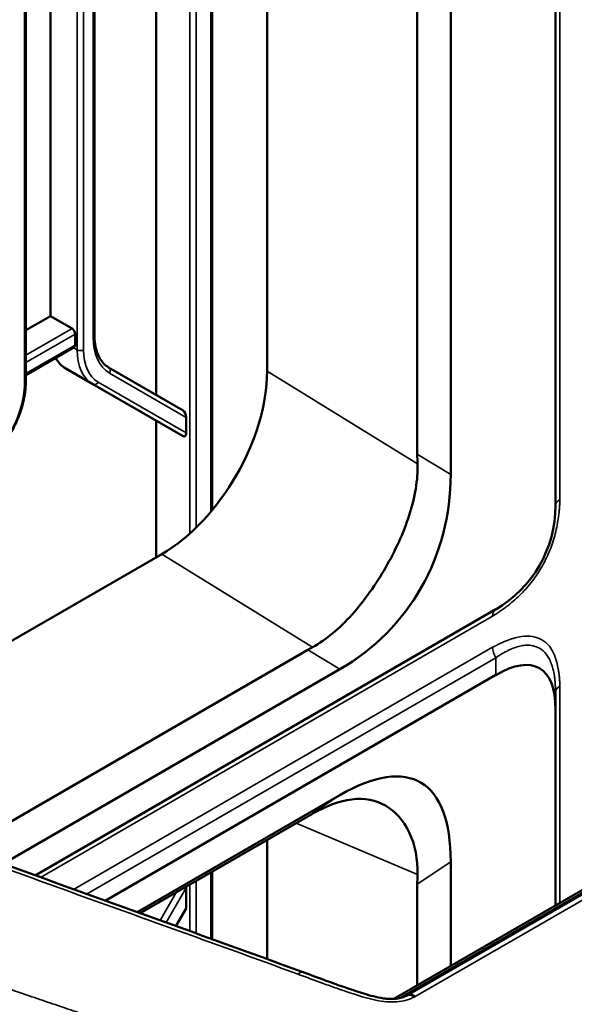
# Model space of a CAD drawing. Header units: millimetres. Extents: x 0 to 14369, y -869 to 2970.
# Tile 671 of 787: x 3688 to 3725, y 1671 to 1737. Entities that reach past the tile are written whole.
import ezdxf

# ---------------------------------------------------------------- set-up
doc = ezdxf.new("R2010")
doc.units = ezdxf.units.MM
doc.header["$LTSCALE"] = 10
doc.layers.add('Sichtbar (ISO)', color=7, linetype='Continuous', lineweight=50)
doc.layers.add('Sichtbar schmal (ISO)', color=7, linetype='Continuous', lineweight=35)

msp = doc.modelspace()

# ---------------------------------------------------------------- linework, layer by layer
at = {"layer": 'Sichtbar (ISO)'}
for p, q in [((3723.891, 1704.401), (3723.891, 1866.186)), ((3714.648, 1857.973), (3714.648, 1707.837)), ((3716.883, 1858.041), (3716.883, 1706.495)), ((3704.6, 1713.389), (3704.6, 1750.052)), ((3697.175, 1748.527), (3697.175, 1711.811)), ((3697.175, 1711.811), (3697.175, 1748.527)), ((3700.931, 1704.107), (3700.931, 1748.304)), ((3700.931, 1704.107), (3700.931, 1748.304)), ((3693.056, 1715.809), (3693.056, 1740.497)), ((3693.056, 1715.809), (3693.056, 1740.497)), ((3688.46, 1712.648), (3688.46, 1738.351)), ((3688.46, 1712.648), (3688.46, 1738.351)), ((3690.104, 1738.555), (3690.104, 1717.077)), ((3690.104, 1717.077), (3690.104, 1738.555)), ((3688.46, 1716.128), (3690.104, 1717.077)), ((3690.104, 1717.077), (3688.46, 1716.128)), ((3691.554, 1716.241), (3690.104, 1717.077)), ((3690.104, 1717.077), (3691.554, 1716.241)), ((3691.766, 1715.138), (3691.766, 1715.873)), ((3691.766, 1715.873), (3691.766, 1715.138)), ((3688.46, 1713.128), (3691.704, 1715.001)), ((3688.46, 1713.128), (3691.704, 1715.001)), ((3698.978, 1710.77), (3694.003, 1713.643)), ((3694.003, 1713.643), (3698.978, 1710.77)), ((3691.14, 1713.564), (3692.943, 1712.523)), ((3692.943, 1712.523), (3691.14, 1713.564)), ((3692.943, 1712.523), (3698.978, 1709.038)), ((3698.978, 1709.038), (3692.943, 1712.523)), ((3784.386, 1712.612), (3713.072, 1671.439)), ((3714.002, 1671.68), (3784.718, 1712.508)), ((3697.175, 1710.079), (3697.175, 1700.943)), ((3697.175, 1700.943), (3697.175, 1710.079)), ((3699.19, 1710.301), (3699.19, 1709.262)), ((3699.19, 1709.262), (3699.19, 1710.301)), ((3723.89, 1704.295), (3723.89, 1704.295)), ((3724.15, 1704.187), (3724.15, 1704.187)), ((3723.454, 1701.794), (3723.46, 1701.791)), ((3697.551, 1701.16), (3674.761, 1688.002)), ((3723.325, 1701.431), (3723.32, 1701.434)), ((3722.973, 1700.313), (3722.972, 1700.313)), ((3722.04, 1699.284), (3722.045, 1699.284)), ((3722.302, 1699.613), (3722.3, 1699.614)), ((3689.091, 1679.691), (3719.891, 1697.473)), ((3720.301, 1695.242), (3720.301, 1695.242)), ((3722.684, 1695.566), (3722.684, 1695.566)), ((3684.287, 1681.462), (3707.317, 1694.758)), ((3686.957, 1680.473), (3709.466, 1693.468)), ((3719.891, 1693.084), (3693.765, 1678)), ((3723.864, 1692.626), (3723.862, 1692.627)), ((3723.891, 1691.929), (3723.891, 1690.775)), ((3723.891, 1677.685), (3723.891, 1690.775)), ((3709.466, 1685.051), (3695.915, 1677.228)), ((3707.317, 1683.631), (3696.106, 1677.159)), ((3704.6, 1674.1), (3704.6, 1682.063)), ((3716.883, 1680.589), (3716.883, 1673.639)), ((3700.931, 1675.427), (3700.931, 1679.944)), ((3700.931, 1675.427), (3700.931, 1679.944)), ((3699.19, 1678.866), (3699.19, 1677.481)), ((3699.19, 1677.481), (3699.19, 1678.866)), ((3714.648, 1679.112), (3714.648, 1672.348)), ((3698.508, 1676.298), (3699.19, 1677.481)), ((3699.19, 1677.481), (3698.508, 1676.298)), ((3714.011, 1671.684), (3713.971, 1671.665))]:
    msp.add_line(p, q, dxfattribs=at)
for centre, radius, start, end in [((3715.891, 1704.401), 8, 300, 0), ((3721.75, 1695.695), 1, 351.39981, 351.40984), ((3721.75, 1695.695), 1, 317.00024, 317.06408)]:
    msp.add_arc(centre, radius, start, end, dxfattribs=at)
for centre, major_axis, ratio, start_param, end_param in [((3691.554, 1715.996), (0.15, -0.26), 0.57735, 0.785398, 2.356194), ((3691.554, 1715.996), (-0.15, 0.26), 0.57735, 3.926991, 5.497787), ((3691.554, 1715.261), (0.15, -0.26), 0.57735, 0, 0.785398), ((3691.554, 1715.261), (0.15, -0.26), 0.57735, 0, 0.785398), ((3693.64, 1717.894), (-2.5, -4.33), 0.57735, 5.947662, 6.283185), ((3693.64, 1717.894), (-2.5, -4.33), 0.57735, 5.947662, 6.283185), ((3697.519, 1709.338), (4.983, 8.674), 0.579986, 3.926808, 5.493043), ((3698.978, 1710.424), (0.098, -0.364), 0.517638, 1.093138, 2.663934), ((3698.978, 1710.424), (-0.098, 0.364), 0.517638, 4.234731, 5.805527), ((3698.978, 1709.385), (-0.098, 0.364), 0.517638, 2.663934, 4.234731), ((3698.978, 1709.385), (0.098, -0.364), 0.517638, 5.805527, 7.376323), ((3731.463, 1689.021), (-14.594, 24.526), 0.340595, 0.519871, 0.558089), ((3699.975, 1707.923), (13.721, -10.798), 0.914937, 5.932391, 6.907217), ((3732.037, 1688.676), (-28.401, 1.499), 0.352117, 5.763564, 5.78668), ((3715.891, 1681.537), (6.928, 12), 0.333333, 5.759587, 6.806784), ((3699.975, 1659.638), (14.874, 26.276), 0.305973, 5.787663, 6.762489), ((3732.037, 1680.825), (28.402, 1.684), 0.295235, 2.585884, 2.609), ((3731.463, 1680.445), (13.403, 11.026), 0.921018, 2.454994, 2.493212), ((3698.978, 1678.989), (0.098, -0.364), 0.517638, 1.093138, 1.292349), ((3698.978, 1678.989), (-0.098, 0.364), 0.517638, 4.234731, 4.433941)]:
    msp.add_ellipse(centre, major_axis=major_axis, ratio=ratio, start_param=start_param, end_param=end_param, dxfattribs=at)
for points, knots in [([(3693.056, 1715.809), (3693.056, 1715.596), (3693.07, 1715.393), (3693.127, 1715.013), (3693.169, 1714.835), (3693.278, 1714.511), (3693.345, 1714.364), (3693.5, 1714.102), (3693.588, 1713.988), (3693.782, 1713.791), (3693.888, 1713.709), (3694.003, 1713.643)], [3.1415927, 3.1415927, 3.1415927, 3.1415927, 3.2986723, 3.2986723, 3.4557519, 3.4557519, 3.6128316, 3.6128316, 3.7699112, 3.7699112, 3.9269908, 3.9269908, 3.9269908, 3.9269908]), ([(3693.056, 1715.809), (3693.056, 1715.596), (3693.07, 1715.393), (3693.127, 1715.013), (3693.169, 1714.835), (3693.278, 1714.511), (3693.345, 1714.364), (3693.5, 1714.102), (3693.588, 1713.988), (3693.782, 1713.791), (3693.888, 1713.709), (3694.003, 1713.643)], [3.1415927, 3.1415927, 3.1415927, 3.1415927, 3.2986723, 3.2986723, 3.4557519, 3.4557519, 3.6128316, 3.6128316, 3.7699112, 3.7699112, 3.9269908, 3.9269908, 3.9269908, 3.9269908]), ([(3688.46, 1712.648), (3688.46, 1712.433), (3688.445, 1712.212), (3688.388, 1711.76), (3688.345, 1711.53), (3688.232, 1711.065), (3688.163, 1710.831), (3687.998, 1710.363), (3687.903, 1710.13), (3687.691, 1709.67), (3687.574, 1709.443), (3687.446, 1709.222)], [0, 0, 0, 0, 0.1570796, 0.1570796, 0.3141593, 0.3141593, 0.4712389, 0.4712389, 0.6283185, 0.6283185, 0.7853982, 0.7853982, 0.7853982, 0.7853982]), ([(3688.46, 1712.648), (3688.46, 1712.433), (3688.445, 1712.212), (3688.388, 1711.76), (3688.345, 1711.53), (3688.232, 1711.065), (3688.163, 1710.831), (3687.998, 1710.363), (3687.903, 1710.13), (3687.691, 1709.67), (3687.574, 1709.443), (3687.446, 1709.222)], [0, 0, 0, 0, 0.1570796, 0.1570796, 0.3141593, 0.3141593, 0.4712389, 0.4712389, 0.6283185, 0.6283185, 0.7853982, 0.7853982, 0.7853982, 0.7853982]), ([(3707.647, 1694.943), (3708.55, 1695.436), (3709.452, 1696.198), (3711.122, 1698.062), (3711.893, 1699.165), (3713.151, 1701.344), (3713.722, 1702.565), (3714.498, 1704.965), (3714.699, 1706.147), (3714.66, 1707.193)], [4.745949, 4.745949, 4.745949, 4.745949, 5.118946, 5.118946, 5.496245, 5.496245, 5.873922, 5.873922, 6.251326, 6.251326, 6.251326, 6.251326]), ([(3714.66, 1679.743), (3714.66, 1679.744), (3714.66, 1679.745), (3714.699, 1680.751), (3714.497, 1681.756), (3713.721, 1683.379), (3713.151, 1683.995), (3711.89, 1684.721), (3711.115, 1684.876), (3709.444, 1684.666), (3708.547, 1684.312), (3707.647, 1683.817)], [0.830164, 0.830164, 0.830164, 0.830164, 0.830466, 0.830466, 1.207852, 1.207852, 1.585239, 1.585239, 1.964434, 1.964434, 2.335588, 2.335588, 2.335588, 2.335588]), ([(3707.007, 1673.221), (3707.522, 1673.031), (3708.037, 1672.84), (3709.329, 1672.368), (3710.115, 1672.093), (3711.333, 1671.708), (3711.754, 1671.58), (3712.33, 1671.48), (3712.461, 1671.462), (3712.647, 1671.446), (3712.702, 1671.442), (3712.781, 1671.438), (3712.806, 1671.437), (3712.879, 1671.435), (3712.927, 1671.435), (3713.061, 1671.437), (3713.148, 1671.442), (3713.371, 1671.464), (3713.506, 1671.49), (3713.746, 1671.56), (3713.852, 1671.608), (3713.97, 1671.665)], [0, 0, 0, 0, 0.1787319, 0.1787319, 0.4471027, 0.4471027, 0.5860067, 0.5860067, 0.6258663, 0.6258663, 0.6422742, 0.6422742, 0.6497686, 0.6497686, 0.6641177, 0.6641177, 0.690367, 0.690367, 0.7335407, 0.7335407, 0.7811817, 0.7811817, 0.7811817, 0.7811817]), ([(3713.766, 1671.574), (3713.764, 1671.574), (3713.726, 1671.573), (3713.688, 1671.579), (3713.645, 1671.587)], [0.643209, 0.643209, 0.643209, 0.643209, 0.6666667, 1, 1, 1, 1]), ([(3714.471, 1671.613), (3714.403, 1671.653), (3714.338, 1671.684), (3714.275, 1671.701), (3714.212, 1671.718), (3714.151, 1671.721), (3714.095, 1671.711), (3714.065, 1671.706), (3714.037, 1671.697), (3714.011, 1671.684)], [0, 0, 0, 0, 0.3333333, 0.3333333, 0.3333333, 0.6666667, 0.6666667, 0.6666667, 0.8434424, 0.8434424, 0.8434424, 0.8434424])]:
    msp.add_open_spline(points, degree=3, knots=knots, dxfattribs=at)
for points in [[(3721.994, 1695.077), (3721.995, 1695.077), (3721.996, 1695.078), (3721.996, 1695.078)], [(3683.113, 1681.9), (3691.074, 1678.925), (3699.041, 1676.147), (3707.007, 1673.221)]]:
    msp.add_open_spline(points, degree=3, dxfattribs=at)
at = {"layer": 'Sichtbar schmal (ISO)'}
for p, q in [((3724.184, 1704.81), (3724.184, 1866.355)), ((3699.438, 1747.852), (3699.438, 1702.546)), ((3699.438, 1702.546), (3699.438, 1747.852)), ((3699.862, 1702.944), (3699.862, 1747.907)), ((3699.862, 1747.907), (3699.862, 1702.944)), ((3700.843, 1748.262), (3700.843, 1704.002)), ((3700.843, 1704.002), (3700.843, 1748.262)), ((3691.907, 1740.514), (3691.907, 1714.812)), ((3691.907, 1714.812), (3691.907, 1740.514)), ((3692.332, 1714.812), (3692.332, 1740.514)), ((3692.332, 1740.514), (3692.332, 1714.812)), ((3692.968, 1740.374), (3692.968, 1715.686)), ((3692.968, 1715.686), (3692.968, 1740.374)), ((3688.372, 1738.228), (3688.372, 1712.526)), ((3688.372, 1712.526), (3688.372, 1738.228)), ((3691.554, 1716.241), (3688.46, 1714.454)), ((3688.46, 1714.454), (3691.554, 1716.241)), ((3688.46, 1713.964), (3691.766, 1715.873)), ((3691.766, 1715.873), (3688.46, 1713.964)), ((3691.766, 1715.138), (3688.46, 1713.229)), ((3688.46, 1713.229), (3691.766, 1715.138)), ((3691.907, 1714.812), (3691.642, 1714.965)), ((3691.642, 1714.965), (3691.907, 1714.812)), ((3699.19, 1710.301), (3694.066, 1713.26)), ((3694.066, 1713.26), (3699.19, 1710.301)), ((3714.66, 1707.193), (3704.6, 1713.389)), ((3693.305, 1712.66), (3699.19, 1709.262)), ((3699.19, 1709.262), (3693.305, 1712.66)), ((3713.645, 1671.587), (3784.32, 1712.391)), ((3785.275, 1712.45), (3714.505, 1671.59)), ((3716.883, 1706.495), (3714.648, 1707.837)), ((3723.807, 1703.216), (3723.807, 1703.25)), ((3697.551, 1701.16), (3707.647, 1694.943)), ((3689.451, 1679.56), (3719.684, 1697.015)), ((3719.684, 1694.936), (3691.663, 1678.758)), ((3709.466, 1693.468), (3707.317, 1694.758)), ((3692.533, 1678.444), (3719.891, 1694.239)), ((3719.891, 1694.239), (3719.891, 1693.084)), ((3723.88, 1694.257), (3723.881, 1694.257)), ((3724.184, 1677.854), (3724.184, 1692.338)), ((3709.466, 1685.051), (3707.317, 1683.631)), ((3706.542, 1683.184), (3714.66, 1679.743)), ((3714.648, 1679.112), (3716.883, 1680.589)), ((3700.843, 1679.894), (3700.843, 1675.459)), ((3700.843, 1675.459), (3700.843, 1679.894)), ((3699.19, 1678.866), (3697.845, 1676.535)), ((3697.845, 1676.535), (3699.19, 1678.866)), ((3699.438, 1679.083), (3699.438, 1675.964)), ((3699.438, 1675.964), (3699.438, 1679.083)), ((3699.862, 1675.811), (3699.862, 1679.327)), ((3699.862, 1679.327), (3699.862, 1675.811)), ((3698.53, 1678.558), (3697.445, 1676.679)), ((3697.445, 1676.679), (3698.53, 1678.558))]:
    msp.add_line(p, q, dxfattribs=at)
for centre, major_axis, ratio, start_param, end_param in [((3692.756, 1715.809), (0.3, 0), 0.57735, 5.497787, 6.283185), ((3692.756, 1715.809), (0.3, 0), 0.57735, 5.497787, 6.283185), ((3696.716, 1717.85), (-2.65, -4.59), 0.57735, 5.497787, 6.283185), ((3696.716, 1717.85), (-2.65, -4.59), 0.57735, 5.497787, 6.283185), ((3695.443, 1716.853), (-2.5, -4.33), 0.57735, 5.497787, 6.283185), ((3692.119, 1714.934), (-0.3, 0), 0.57735, 0.785398, 2.356194), ((3695.443, 1716.853), (-2.5, -4.33), 0.57735, 5.497787, 6.283185), ((3692.119, 1714.934), (0.3, 0), 0.57735, 3.926991, 5.497787), ((3695.655, 1716.73), (-2.35, -4.07), 0.57735, 5.497787, 6.283185), ((3695.655, 1716.73), (-2.35, -4.07), 0.57735, 5.497787, 6.283185), ((3693.853, 1713.383), (0.15, 0.26), 0.816497, 4.712389, 6.283185), ((3693.853, 1713.383), (0.15, 0.26), 0.816497, 4.712389, 6.283185), ((3685.048, 1710.607), (2.35, 4.07), 0.57735, 4.712389, 5.497787), ((3685.048, 1710.607), (-2.35, -4.07), 0.57735, 1.570796, 2.356194), ((3688.16, 1712.648), (0.3, 0), 0.57735, 5.497787, 6.283185), ((3688.16, 1712.648), (0.3, 0), 0.57735, 5.497787, 6.283185), ((3693.093, 1712.783), (-0.15, -0.26), 0.816497, 0, 1.570796), ((3693.093, 1712.783), (-0.15, -0.26), 0.816497, 0, 1.570796), ((3724.891, 1704.401), (-1, 0), 0.57735, 5.497787, 6.283185), ((3720.391, 1696.607), (-0.5, 0.866), 0.57735, 0, 0.785398), ((3720.391, 1694.527), (-0.5, 0.866), 0.57735, 0.785398, 1.570796), ((3724.891, 1691.929), (-1, 0), 0.57735, 5.497787, 6.283185), ((3714.468, 1670.777), (-0.467, 0.904), 0.554376, 5.479172, 5.528853)]:
    msp.add_ellipse(centre, major_axis=major_axis, ratio=ratio, start_param=start_param, end_param=end_param, dxfattribs=at)
for points, knots in [([(3724.184, 1704.81), (3724.183, 1704.782), (3724.181, 1704.728), (3724.177, 1704.62), (3724.168, 1704.432), (3724.15, 1704.168), (3724.119, 1703.856), (3724.066, 1703.449), (3723.979, 1702.954), (3723.796, 1702.191), (3723.486, 1701.296), (3722.985, 1700.292), (3722.37, 1699.351), (3721.751, 1698.647), (3721.184, 1698.114), (3720.801, 1697.794), (3720.476, 1697.546), (3720.222, 1697.364), (3720.003, 1697.217), (3719.845, 1697.115), (3719.753, 1697.058), (3719.707, 1697.029), (3719.684, 1697.015)], [0, 0, 0, 0, 0.007812, 0.015625, 0.03125, 0.0625, 0.09375, 0.125, 0.1875, 0.25, 0.375, 0.5, 0.625, 0.75, 0.8125, 0.875, 0.90625, 0.9375, 0.96875, 0.984375, 0.992188, 1, 1, 1, 1]), ([(3724.184, 1692.338), (3724.183, 1692.364), (3724.181, 1692.416), (3724.178, 1692.52), (3724.169, 1692.697), (3724.151, 1692.94), (3724.12, 1693.215), (3724.068, 1693.561), (3723.982, 1693.954), (3723.804, 1694.505), (3723.504, 1695.047), (3722.997, 1695.464), (3722.378, 1695.686), (3721.757, 1695.685), (3721.189, 1695.569), (3720.803, 1695.447), (3720.477, 1695.319), (3720.223, 1695.208), (3720.003, 1695.102), (3719.845, 1695.021), (3719.753, 1694.973), (3719.707, 1694.948), (3719.684, 1694.936)], [0, 0, 0, 0, 0.007812, 0.015625, 0.03125, 0.0625, 0.09375, 0.125, 0.1875, 0.25, 0.375, 0.5, 0.625, 0.75, 0.8125, 0.875, 0.90625, 0.9375, 0.96875, 0.984375, 0.992188, 1, 1, 1, 1]), ([(3723.891, 1691.929), (3723.891, 1691.955), (3723.891, 1692.008), (3723.89, 1692.087), (3723.886, 1692.241), (3723.873, 1692.522), (3723.848, 1692.791), (3723.818, 1693.044), (3723.729, 1693.507), (3723.609, 1693.881), (3723.447, 1694.224), (3723.268, 1694.506), (3722.84, 1694.92), (3722.277, 1695.077), (3721.956, 1695.083), (3721.597, 1695.041), (3721.235, 1694.945), (3720.82, 1694.774), (3720.603, 1694.664), (3720.375, 1694.541), (3720.143, 1694.402), (3720.018, 1694.322), (3719.954, 1694.281), (3719.912, 1694.253), (3719.891, 1694.239)], [0, 0, 0, 0, 0.022405, 0.044698, 0.075989, 0.119591, 0.162358, 0.204332, 0.262141, 0.318145, 0.372684, 0.426129, 0.500382, 0.574533, 0.627838, 0.68223, 0.738098, 0.795799, 0.837718, 0.880445, 0.924023, 0.955306, 0.977596, 1, 1, 1, 1]), ([(3706.687, 1673.083), (3702.654, 1674.566), (3696.606, 1676.724), (3689.561, 1679.262), (3685.822, 1680.633), (3684.096, 1681.275), (3683.374, 1681.544)], [0, 0, 0, 0, 0.518313, 0.777469, 0.907047, 1, 1, 1, 1]), ([(3674.59, 1676.473), (3675.274, 1676.232), (3675.95, 1675.995), (3676.642, 1675.754), (3677.334, 1675.513), (3678.043, 1675.267), (3678.694, 1675.043), (3679.344, 1674.818), (3679.935, 1674.615), (3680.556, 1674.402), (3681.177, 1674.189), (3681.827, 1673.967), (3682.419, 1673.765), (3683.012, 1673.563), (3683.546, 1673.382), (3684.109, 1673.191), (3684.672, 1673), (3685.262, 1672.8), (3685.799, 1672.618), (3686.337, 1672.436), (3686.821, 1672.272), (3687.331, 1672.1), (3687.841, 1671.927), (3688.376, 1671.746), (3688.863, 1671.581), (3689.35, 1671.417), (3689.789, 1671.268), (3690.25, 1671.112), (3690.711, 1670.956), (3691.195, 1670.792), (3691.637, 1670.642), (3692.079, 1670.492), (3692.479, 1670.356), (3692.899, 1670.213), (3693.318, 1670.07), (3693.758, 1669.92), (3694.16, 1669.782), (3694.563, 1669.645), (3694.929, 1669.519), (3695.313, 1669.388), (3695.696, 1669.256), (3696.096, 1669.119), (3696.465, 1668.992), (3696.834, 1668.864), (3697.17, 1668.748), (3697.522, 1668.626), (3697.874, 1668.505), (3698.241, 1668.377), (3698.579, 1668.26), (3698.917, 1668.142), (3699.227, 1668.034), (3699.55, 1667.921), (3699.874, 1667.808), (3700.211, 1667.69), (3700.521, 1667.581), (3700.831, 1667.472), (3701.113, 1667.373), (3701.409, 1667.269), (3701.705, 1667.164), (3702.014, 1667.055), (3702.297, 1666.955), (3702.579, 1666.855), (3702.834, 1666.764), (3703.101, 1666.669), (3703.369, 1666.574), (3703.65, 1666.474), (3703.906, 1666.382), (3704.163, 1666.291), (3704.394, 1666.208), (3704.639, 1666.12), (3704.729, 1666.088), (3704.821, 1666.054), (3704.913, 1666.021), (3705.071, 1665.965), (3705.228, 1665.908), (3705.374, 1665.854), (3705.606, 1665.77), (3705.809, 1665.695), (3706.032, 1665.609), (3706.255, 1665.524), (3706.498, 1665.428), (3706.702, 1665.345), (3706.906, 1665.262), (3707.071, 1665.193), (3707.253, 1665.113), (3707.434, 1665.034), (3707.632, 1664.944), (3707.816, 1664.857), (3707.999, 1664.769), (3708.169, 1664.684), (3708.35, 1664.588), (3708.531, 1664.492), (3708.723, 1664.385), (3708.9, 1664.279), (3709.077, 1664.173), (3709.238, 1664.07), (3709.42, 1663.944), (3709.601, 1663.817), (3709.803, 1663.666), (3709.964, 1663.533), (3710.126, 1663.4), (3710.249, 1663.288), (3710.387, 1663.148), (3710.526, 1663.007), (3710.678, 1662.837), (3710.822, 1662.66), (3710.965, 1662.483), (3711.099, 1662.301), (3711.212, 1662.129), (3711.224, 1662.11), (3711.236, 1662.092), (3711.247, 1662.074), (3711.345, 1661.921), (3711.431, 1661.773), (3711.527, 1661.585), (3711.635, 1661.374), (3711.751, 1661.112), (3711.839, 1660.892), (3711.927, 1660.672), (3711.991, 1660.493), (3712.056, 1660.288), (3712.122, 1660.084), (3712.188, 1659.854), (3712.239, 1659.655), (3712.29, 1659.455), (3712.329, 1659.286), (3712.374, 1659.065), (3712.403, 1658.921), (3712.434, 1658.755), (3712.462, 1658.59), (3712.477, 1658.502), (3712.491, 1658.414), (3712.504, 1658.329), (3712.541, 1658.084), (3712.57, 1657.864), (3712.596, 1657.617), (3712.622, 1657.37), (3712.645, 1657.098), (3712.661, 1656.832), (3712.676, 1656.565), (3712.684, 1656.304), (3712.685, 1656.05)], [0, 0, 0, 0, 0.022727, 0.022727, 0.022727, 0.045455, 0.045455, 0.045455, 0.068182, 0.068182, 0.068182, 0.090909, 0.090909, 0.090909, 0.113636, 0.113636, 0.113636, 0.136364, 0.136364, 0.136364, 0.159091, 0.159091, 0.159091, 0.181818, 0.181818, 0.181818, 0.204545, 0.204545, 0.204545, 0.227273, 0.227273, 0.227273, 0.25, 0.25, 0.25, 0.272727, 0.272727, 0.272727, 0.295455, 0.295455, 0.295455, 0.318182, 0.318182, 0.318182, 0.340909, 0.340909, 0.340909, 0.363636, 0.363636, 0.363636, 0.386364, 0.386364, 0.386364, 0.409091, 0.409091, 0.409091, 0.431818, 0.431818, 0.431818, 0.454545, 0.454545, 0.454545, 0.477273, 0.477273, 0.477273, 0.5, 0.5, 0.5, 0.522727, 0.522727, 0.522727, 0.531094, 0.531094, 0.531094, 0.545455, 0.545455, 0.545455, 0.568182, 0.568182, 0.568182, 0.590909, 0.590909, 0.590909, 0.613636, 0.613636, 0.613636, 0.636364, 0.636364, 0.636364, 0.659091, 0.659091, 0.659091, 0.681818, 0.681818, 0.681818, 0.704545, 0.704545, 0.704545, 0.727273, 0.727273, 0.727273, 0.75, 0.75, 0.75, 0.772727, 0.772727, 0.772727, 0.795455, 0.795455, 0.795455, 0.797853, 0.797853, 0.797853, 0.818182, 0.818182, 0.818182, 0.840909, 0.840909, 0.840909, 0.863636, 0.863636, 0.863636, 0.886364, 0.886364, 0.886364, 0.909091, 0.909091, 0.909091, 0.923965, 0.923965, 0.923965, 0.931818, 0.931818, 0.931818, 0.954545, 0.954545, 0.954545, 0.977273, 0.977273, 0.977273, 1, 1, 1, 1]), ([(3700.642, 1664.57), (3700.028, 1664.786), (3697.64, 1665.623), (3691.704, 1667.668), (3684.608, 1670.05), (3678.4, 1672.174), (3674.94, 1673.38), (3673.253, 1673.976), (3672.452, 1674.258)], [0.3290623, 0.3290623, 0.3290623, 0.3290623, 0.3729734, 0.4996063, 0.7528721, 0.879505, 0.9428215, 1, 1, 1, 1]), ([(3707.007, 1673.221), (3706.966, 1673.236), (3706.919, 1673.233), (3706.87, 1673.214), (3706.81, 1673.191), (3706.747, 1673.143), (3706.688, 1673.084)], [0.549044, 0.549044, 0.549044, 0.549044, 0.7503746, 0.7503746, 0.7503746, 0.9994788, 0.9994788, 0.9994788, 0.9994788]), ([(3713.418, 1671.476), (3713.441, 1671.486), (3713.492, 1671.508), (3713.566, 1671.546), (3713.619, 1671.573), (3713.645, 1671.587)], [0.0509642, 0.0509642, 0.0509642, 0.0509642, 0.3333333, 0.6666667, 1, 1, 1, 1]), ([(3714.44, 1671.559), (3714.363, 1671.617), (3714.279, 1671.663), (3714.195, 1671.682), (3714.113, 1671.701), (3714.031, 1671.694), (3713.97, 1671.665)], [0, 0, 0, 0, 0.4363098, 0.4363098, 0.4363098, 0.8580614, 0.8580614, 0.8580614, 0.8580614])]:
    msp.add_open_spline(points, degree=3, knots=knots, dxfattribs=at)
for points in [[(3722.419, 1695.03), (3722.42, 1695.03), (3722.42, 1695.03), (3722.42, 1695.031)], [(3714.44, 1671.559), (3714.278, 1671.473), (3713.922, 1671.335), (3713.291, 1671.224), (3712.59, 1671.229), (3711.869, 1671.337), (3711.15, 1671.522), (3710.401, 1671.76), (3709.592, 1672.03), (3708.713, 1672.337), (3707.759, 1672.688), (3707.055, 1672.947), (3706.687, 1673.083)], [(3714.505, 1671.59), (3714.498, 1671.587), (3714.483, 1671.58), (3714.462, 1671.57), (3714.447, 1671.563), (3714.44, 1671.559)]]:
    msp.add_open_spline(points, degree=3, dxfattribs=at)

doc.saveas('drawing.dxf')
